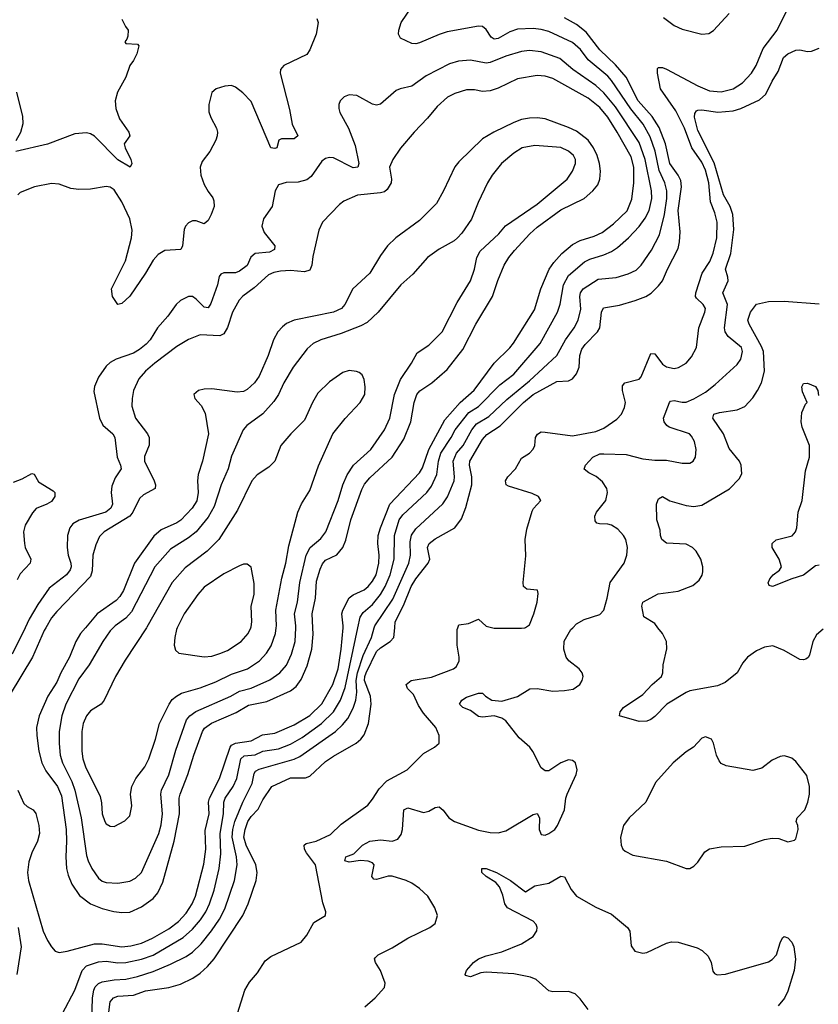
# Model space of a CAD drawing. Header units: inches. Extents: x 1649636 to 1815363, y 506543 to 641975.
# Tile 446 of 656: x 1733888 to 1737965, y 628077 to 633104. Entities that reach past the tile are written whole.
import ezdxf

# ---------------------------------------------------------------- set-up
doc = ezdxf.new("R2010")
doc.units = ezdxf.units.IN
doc.header["$MEASUREMENT"] = 0
doc.layers.add('B7632', color=7, linetype='Continuous')
doc.layers.add('B7633', color=7, linetype='Continuous')

msp = doc.modelspace()

# ---------------------------------------------------------------- linework, layer by layer
at = {"layer": 'B7632', "color": 5}
for points, elevation in [([(1734022, 630000), (1734014, 629986), (1733953.6, 629850), (1733839, 629661)], 780), ([(1733916.4, 630000), (1733850, 629863.9)], 760), ([(1733878.4, 629170), (1733910, 629103.2), (1733926.8, 629086.8), (1733957.8, 629070), (1733971.3, 629051.3), (1733985.4, 628990), (1733989.2, 628950), (1733979.9, 628910), (1733950.6, 628850), (1733935, 628805), (1733929, 628750), (1733933.5, 628710), (1734008, 628450), (1734030, 628402.6), (1734050, 628370.3), (1734070, 628348.4), (1734090, 628342.3), (1734130, 628349.4), (1734270, 628385.8), (1734310, 628385.9), (1734410, 628371.3), (1734456, 628376), (1734510, 628388.9), (1734565.8, 628414.2), (1734650, 628463.4), (1734699.3, 628500.7), (1734738.1, 628541.9), (1734768, 628590), (1734785.6, 628630), (1734827.8, 628792.2), (1734838.7, 628870), (1734835.9, 628964.1), (1734855.4, 629050), (1734852.5, 629110), (1734856.5, 629130), (1734908.6, 629230), (1734962.1, 629390), (1734970, 629400.1), (1734989.4, 629410.6), (1735070, 629421.9), (1735127.5, 629452.5), (1735190, 629461.2), (1735290, 629504), (1735370, 629552.4), (1735430, 629611.9), (1735486.6, 629710), (1735513.4, 629790), (1735529.6, 629890), (1735538.9, 630000)], 780), ([(1734224.1, 630000), (1734198.3, 629970), (1734175.3, 629930), (1734143.4, 629850), (1734098.9, 629770), (1734078.7, 629721.3), (1734031.2, 629650), (1733988.5, 629550), (1733974.8, 629490), (1733975.3, 629450), (1733986, 629370), (1734000.6, 629310), (1734022.1, 629270), (1734081.5, 629190), (1734101.4, 629141.4), (1734125.5, 628970), (1734128.1, 628910), (1734123.4, 628830), (1734127.2, 628770), (1734135.8, 628735.8), (1734154.8, 628690), (1734193.6, 628633.6), (1734250.3, 628590), (1734310, 628566.7), (1734369, 628551), (1734410, 628545.3), (1734450, 628547.2), (1734510, 628575.4), (1734570, 628617.6), (1734593.6, 628646.4), (1734618.6, 628701.4), (1734676.7, 628910), (1734703.4, 629050), (1734703.1, 629130), (1734707.2, 629150), (1734746.4, 629250), (1734777.4, 629350), (1734821.8, 629470), (1734832.2, 629487.8), (1734866.7, 629513.3), (1734993, 629567), (1735056.1, 629603.9), (1735150, 629622.7), (1735270, 629678.2), (1735300, 629700), (1735325.4, 629734.6), (1735355.4, 629804.6), (1735380.4, 629890), (1735386.3, 629966.3), (1735384.5, 630000)], 820), ([(1734366.2, 630000), (1734350, 629983.1), (1734313.4, 629930), (1734243.2, 629810), (1734190, 629738.8), (1734123.3, 629610), (1734103.4, 629550), (1734090.1, 629469.9), (1734089.1, 629409.1), (1734095.4, 629350), (1734107.6, 629310), (1734154.3, 629214.3), (1734170.1, 629170), (1734202.2, 629030), (1734230, 628837.3), (1734237.4, 628810), (1734256.3, 628770), (1734290, 628721.8), (1734310, 628705.6), (1734330, 628698.5), (1734390, 628696.6), (1734450, 628706.5), (1734479.1, 628720.9), (1734510, 628750.3), (1734597.9, 628950), (1734610, 628993), (1734617.5, 629050), (1734608.4, 629150), (1734611.5, 629170), (1734650, 629248.8), (1734685.9, 629374.1), (1734739.9, 629530), (1734756.2, 629550), (1734788.2, 629571.8), (1734966.4, 629650), (1735010, 629675.2), (1735070, 629691.6), (1735165.5, 629734.5), (1735217, 629770), (1735250.7, 629809.3), (1735276, 629864), (1735294.3, 629930), (1735297.6, 630000)], 840), ([(1734106.6, 628030), (1734170, 628150.3), (1734206.7, 628250), (1734230, 628273), (1734290, 628294.4), (1734330, 628297.2), (1734390, 628289.7), (1734430, 628290.9), (1734510, 628307.2), (1734570, 628328.8), (1734722.4, 628417.6), (1734770, 628460.7), (1734810.8, 628509.2), (1734837.8, 628550), (1734856.6, 628590), (1734880.4, 628659.7), (1734907.4, 628770), (1734914.8, 628845.2), (1734911, 628950), (1734929.2, 629050), (1734929.9, 629110), (1734936.6, 629130), (1734978.5, 629190), (1734997.3, 629230), (1735017.4, 629330), (1735034.6, 629345.4), (1735090, 629350.1), (1735130, 629370.1), (1735210, 629381.8), (1735270, 629405.7), (1735330, 629440.1), (1735429.5, 629510.5), (1735490, 629570.1), (1735525.9, 629630), (1735550, 629693.8), (1735615.3, 630000)], 760), ([(1734536.3, 630000), (1734426.2, 629833.8), (1734377.5, 629750), (1734320.3, 629630), (1734303.7, 629610), (1734250, 629575.1), (1734228.6, 629550), (1734211.7, 629510), (1734204.8, 629470), (1734206, 629370), (1734211, 629330), (1734225.1, 629290), (1734298.4, 629138.4), (1734305.9, 629105.9), (1734310.2, 629050), (1734322.2, 629010), (1734330, 628998), (1734350, 628986), (1734370, 628984.2), (1734425.9, 629014.1), (1734450, 629038.8), (1734460.3, 629090), (1734454.8, 629150), (1734460.3, 629190), (1734480.7, 629230), (1734526.5, 629290), (1734548.2, 629330), (1734582.2, 629430), (1734601.6, 629510), (1734650.9, 629609.1), (1734667.3, 629632.7), (1734688.9, 629651.1), (1734714.8, 629665.2), (1734810, 629692.1), (1734890, 629723.6), (1734970, 629762.9), (1735052, 629790), (1735112.4, 629830), (1735149, 629870), (1735172.8, 629907.2), (1735194.6, 629970), (1735198.1, 630000)], 860), ([(1734256.6, 627990), (1734260.3, 628110), (1734267.1, 628150), (1734274.2, 628165.8), (1734290, 628184.1), (1734310, 628192.9), (1734370, 628202.6), (1734430, 628206), (1734490, 628220.1), (1734570, 628244.9), (1734658.1, 628281.9), (1734737.9, 628322.1), (1734770, 628343.3), (1734814.1, 628385.9), (1734868.1, 628451.9), (1734908.7, 628511.3), (1734935.9, 628564.1), (1734985.4, 628710), (1734998.7, 628790), (1734995.1, 628830), (1734972.8, 628930), (1734975.8, 628970), (1734985.9, 629010), (1735028, 629110), (1735075.7, 629204.3), (1735084.9, 629255.1), (1735092.3, 629267.7), (1735110, 629277.5), (1735290, 629329.2), (1735318, 629342), (1735500.6, 629470), (1735536.7, 629503.3), (1735563.3, 629536.7), (1735590.8, 629589.2), (1735604.4, 629630), (1735608.7, 629670), (1735605.8, 629730), (1735613.1, 629770), (1735641.9, 629858.1), (1735684, 629950), (1735698.4, 630000)], 740), ([(1734329.6, 627930.4), (1734350.5, 628090), (1734367.3, 628110), (1734390, 628118.3), (1734470, 628123.4), (1734530, 628146.2), (1734650, 628163), (1734710, 628179.8), (1734772, 628210), (1734810, 628236.6), (1734846.8, 628270), (1734880.8, 628310), (1735028.1, 628530), (1735054.2, 628590), (1735094.7, 628710), (1735101.1, 628750), (1735094.3, 628790), (1735043.8, 628890), (1735032.6, 628930), (1735038.6, 628970), (1735052.7, 629010), (1735070, 629036.4), (1735106.5, 629073.5), (1735130, 629121.3), (1735175.6, 629190), (1735270, 629233.1), (1735347.3, 629232.7), (1735370, 629241.5), (1735450, 629316.8), (1735490, 629344.4), (1735606, 629410), (1735629.9, 629430.1), (1735647.2, 629452.8), (1735668.6, 629510), (1735682.1, 629610), (1735678.7, 629650), (1735648.6, 629730), (1735650, 629750), (1735657.5, 629770), (1735710, 629877.8), (1735730, 629897.9), (1735779.9, 629930), (1735798.3, 629950), (1735802.8, 630000)], 720), ([(1734693, 630000), (1734688.1, 629990), (1734679.6, 629950), (1734677.6, 629910), (1734684.4, 629884.4), (1734701, 629870), (1734830, 629851.3), (1734870, 629855.2), (1734910, 629868.4), (1734950, 629883.5), (1735019.7, 629930), (1735054.6, 629970), (1735067.8, 630000)], 880), ([(1735000.9, 628030), (1735038, 628150), (1735061.1, 628190), (1735101.6, 628238.4), (1735141.4, 628298.6), (1735170, 628320.8), (1735324.7, 628395.3), (1735354.7, 628430), (1735390, 628495.5), (1735449.3, 628530.7), (1735451.8, 628550), (1735435.3, 628595.3), (1735398.6, 628790), (1735353, 628850), (1735342.1, 628870), (1735340.3, 628890), (1735350, 628897.7), (1735402, 628910), (1735475.3, 628944.7), (1735530, 628996.9), (1735665.5, 629094.5), (1735690, 629124.2), (1735723.3, 629176.7), (1735761.9, 629218.1), (1735866.2, 629273.8), (1735950, 629357.4), (1736006.6, 629390), (1736029.5, 629410), (1736029.7, 629450), (1736013.1, 629490), (1735950, 629563.1), (1735923.4, 629603.4), (1735898.1, 629658.1), (1735868.5, 629690), (1735861.1, 629710), (1735887.3, 629730), (1735990, 629747.5), (1736102.9, 629790), (1736118.5, 629801.5), (1736132, 629830), (1736132.4, 629850), (1736120.9, 629910), (1736121.1, 629990), (1736124.9, 630000)], 680), ([(1735650, 628064), (1735703.6, 628110), (1735750, 628164), (1735754.7, 628185.3), (1735729.7, 628250), (1735705.1, 628290), (1735699.5, 628310), (1735704, 628316), (1735718, 628330), (1735790, 628365.8), (1735870, 628415.4), (1735982.7, 628470), (1736009.6, 628490.4), (1736020.7, 628530), (1736007.6, 628570), (1735971.2, 628630), (1735930, 628668.4), (1735890, 628695.5), (1735860.7, 628710), (1735790, 628731.9), (1735768.7, 628731.3), (1735710, 628714), (1735695.6, 628715.6), (1735685.1, 628730), (1735698.3, 628790), (1735690, 628799.7), (1735667.3, 628807.3), (1735628.2, 628811.8), (1735570, 628802.5), (1735547.7, 628810), (1735552.7, 628830), (1735594.5, 628845.5), (1735638, 628890), (1735675.1, 628910), (1735730, 628917.5), (1735790, 628910.9), (1735819.3, 628920.7), (1735836.3, 628943.7), (1735843.2, 628970), (1735849.8, 629070.2), (1735870, 629079.6), (1735950, 629056.9), (1735976.5, 629063.5), (1736010, 629082.6), (1736030, 629084.9), (1736050, 629068.5), (1736079.5, 629030), (1736108.2, 629010), (1736230, 628967.1), (1736290, 628954.4), (1736330, 628952.4), (1736370, 628962.3), (1736510, 629046.8), (1736530, 629051.3), (1736541, 629030), (1736540.5, 628970), (1736550, 628944), (1736570, 628941.6), (1736590, 628948.7), (1736619.6, 628970), (1736634.3, 628990), (1736669.6, 629070), (1736676.9, 629130), (1736683.6, 629150), (1736729.7, 629250), (1736734.3, 629274.3), (1736726, 629310), (1736710, 629322), (1736690, 629325.6), (1736650, 629309.6), (1736590, 629269.5), (1736570, 629269.3), (1736550, 629283.7), (1736508.1, 629368.1), (1736492.6, 629390), (1736438.2, 629438.2), (1736370, 629524.1), (1736350, 629538), (1736310, 629549.3), (1736250, 629543.7), (1736230, 629547.4), (1736190, 629577.2), (1736150, 629593.3), (1736133.3, 629610), (1736145.4, 629630), (1736170, 629645.8), (1736230, 629664.9), (1736250, 629666.4), (1736266.4, 629650), (1736299.1, 629630), (1736350, 629624.5), (1736430, 629648), (1736492.7, 629687.3), (1736530, 629690.2), (1736610, 629676.1), (1736670, 629678.5), (1736713.5, 629686.5), (1736747.6, 629710), (1736759.7, 629730), (1736764.7, 629750), (1736759.7, 629770), (1736744.5, 629790), (1736691.6, 629830), (1736677.7, 629850), (1736666, 629890), (1736668.2, 629931.8), (1736702.2, 629990), (1736711.4, 630000)], 660), ([(1736302.8, 630000), (1736310, 629998.3), (1736450, 629997.1), (1736467, 630000)], 680), ([(1737990, 629991.8), (1737956, 629964), (1737937, 629930), (1737919.9, 629860.1), (1737912.7, 629847.3), (1737900.7, 629839.3), (1737890, 629835.1), (1737870, 629838), (1737790, 629883.1), (1737732.8, 629907.2), (1737690, 629901), (1737650, 629881.8), (1737604.4, 629850), (1737579.4, 629820.6), (1737550, 629769.7), (1737490, 629719.7), (1737450, 629702.5), (1737310, 629677.1), (1737290, 629669), (1737192.2, 629610), (1737130, 629546), (1737110, 629531.6), (1737090, 629522.9), (1737050, 629520.7), (1736949.4, 629550), (1736953.6, 629570), (1736970, 629592), (1737070, 629658.5), (1737116.8, 629710), (1737164.7, 629750), (1737171.8, 629770), (1737172.4, 629810), (1737192.3, 629892.3), (1737189.7, 629930), (1737169.6, 629970), (1737146.6, 630000)], 640), ([(1736790.8, 628050.8), (1736750, 628105.1), (1736723.7, 628130), (1736690, 628143), (1736610, 628140.5), (1736590, 628146.3), (1736524.7, 628204.7), (1736495.1, 628215.1), (1736410, 628232.1), (1736270, 628242.2), (1736242.6, 628237.4), (1736190, 628218.4), (1736164.8, 628224.8), (1736162.7, 628230), (1736169.6, 628250), (1736204.2, 628290), (1736229.6, 628310), (1736270, 628325.5), (1736350, 628345.8), (1736450, 628385.7), (1736510, 628423.6), (1736528, 628452), (1736529.8, 628470), (1736525.2, 628485.2), (1736510, 628502.2), (1736378, 628570), (1736365.7, 628590), (1736354.9, 628634.9), (1736337.8, 628677.8), (1736319.2, 628699.2), (1736269, 628729), (1736246.6, 628750), (1736248, 628770), (1736270, 628771.4), (1736322, 628750), (1736393.1, 628710), (1736470, 628650.7), (1736518.3, 628681.7), (1736590, 628695.3), (1736650, 628732), (1736670, 628728.2), (1736703, 628663), (1736730.1, 628630.1), (1736830, 628572.8), (1736910, 628537.6), (1736990.6, 628470), (1737003.1, 628450), (1737010, 628376), (1737029.1, 628349.1), (1737070, 628338.9), (1737090, 628342.3), (1737190, 628389.1), (1737215.8, 628395.8), (1737250, 628394.3), (1737346, 628366), (1737372.3, 628352.3), (1737402.8, 628322.8), (1737418.7, 628290), (1737427, 628247), (1737435.2, 628235.2), (1737448.3, 628228.3), (1737490.5, 628230.5), (1737710, 628294.9), (1737730, 628306), (1737751.6, 628330), (1737770, 628392), (1737782.5, 628417.5), (1737790, 628422.8), (1737810, 628417.3), (1737830, 628394), (1737840.4, 628370), (1737847.8, 628307.8), (1737842.2, 628250), (1737810, 628144.5), (1737791.6, 628108.4), (1737760.3, 628070)], 640), ([(1733881.2, 628470), (1733896.6, 628370), (1733873.4, 628230)], 760)]:
    msp.add_lwpolyline(points, dxfattribs=dict(at, elevation=elevation))
at = {"layer": 'B7632', "color": 5, "elevation": 660}
msp.add_lwpolyline([(1737390, 629442.7), (1737370, 629435.1), (1737327.7, 629390), (1737290, 629365.6), (1737224.9, 629310), (1737133.7, 629210), (1737084.4, 629110), (1736999.3, 629030), (1736970.5, 628990), (1736954.9, 628930), (1736958, 628890), (1736967.7, 628870), (1736979, 628859), (1737018, 628838), (1737190, 628808.2), (1737290, 628770.5), (1737310, 628770.6), (1737330, 628782), (1737350, 628802.8), (1737385.1, 628854.9), (1737410, 628870.4), (1737470, 628880.4), (1737590, 628884.4), (1737690, 628918), (1737730, 628925.5), (1737763, 628923), (1737810, 628906.8), (1737844, 628916), (1737850, 628922), (1737862.7, 628970), (1737860.9, 628990), (1737852.7, 629010), (1737857.2, 629030), (1737895.6, 629070), (1737911.5, 629110), (1737919.5, 629150), (1737919.5, 629190), (1737905.8, 629245.8), (1737850, 629317.2), (1737830, 629333.2), (1737810, 629341.2), (1737790, 629345.2), (1737770, 629342.7), (1737730, 629323.7), (1737676.9, 629283.1), (1737630, 629271.3), (1737494.9, 629294.9), (1737470, 629306.6), (1737459.7, 629319.7), (1737445.1, 629350), (1737429.2, 629410), (1737419, 629430)], close=True, dxfattribs=at)
at = {"layer": 'B7633', "color": 5}
for points, elevation in [([(1735698.4, 630000), (1735701.3, 630010), (1735793.7, 630146.3), (1735874.7, 630330), (1735883.5, 630370), (1735882.2, 630437.8), (1735887.9, 630472.1), (1735910, 630504.4), (1736048.2, 630631.8), (1736071.8, 630668.2), (1736106.4, 630750), (1736108.5, 630770), (1736101.8, 630850), (1736118.4, 630890), (1736152.6, 630930), (1736197, 631010), (1736219.8, 631040.2), (1736282.4, 631077.6), (1736374.9, 631165.1), (1736490, 631259.4), (1736629.9, 631390.1), (1736674.3, 631470), (1736718, 631530), (1736739.6, 631570), (1736753.3, 631626.7), (1736748, 631690), (1736750.4, 631709.6), (1736763.9, 631730), (1736841.6, 631778.4), (1736932.9, 631787.1), (1736993.7, 631806.3), (1737034.7, 631825.3), (1737060.9, 631850), (1737113.4, 631926.6), (1737154.4, 632005.6), (1737180.7, 632110), (1737191.3, 632190), (1737191.9, 632230), (1737181.8, 632270), (1737153, 632333), (1737132.4, 632432.4), (1737106.3, 632506.3), (1737070.3, 632570), (1737007.9, 632647.9), (1736910, 632793.7), (1736890, 632815.4), (1736790, 632899.3), (1736751.8, 632951.8), (1736710, 632986.6), (1736590, 633042.7), (1736550, 633054.3), (1736510, 633058.8), (1736430, 633054.9), (1736390, 633040.9), (1736330, 633006.8), (1736310, 633004.7), (1736294.7, 633014.7), (1736270, 633054), (1736250, 633068.5), (1736230, 633070.8), (1736070, 633041.1), (1736030, 633028.6), (1735930, 632985), (1735910, 632980.3), (1735890, 632982.4), (1735831.8, 633010), (1735822, 633030), (1735823.5, 633050), (1735835.8, 633090), (1735889.7, 633170)], 740), ([(1736467, 630000), (1736470, 630000.5), (1736490, 630014.8), (1736513.7, 630070), (1736529.6, 630130), (1736535.1, 630175.1), (1736531.9, 630191.9), (1736477, 630197), (1736460.9, 630210), (1736457.6, 630230), (1736472.7, 630367.3), (1736468.8, 630450), (1736477.4, 630502.6), (1736504.7, 630595.3), (1736511.1, 630608.9), (1736549, 630650), (1736537.2, 630670), (1736504.9, 630684.9), (1736383.1, 630723.1), (1736371.1, 630730), (1736367.9, 630750), (1736380.4, 630770), (1736419.7, 630810), (1736450, 630865.3), (1736490, 630891.3), (1736509.2, 630910.8), (1736517.3, 630930), (1736522, 630970), (1736531.4, 630988.6), (1736550, 630998.9), (1736570, 630998.5), (1736710, 630978.8), (1736830, 631000.9), (1736870, 631018), (1736936.3, 631063.7), (1736960.8, 631090), (1736976.3, 631123.7), (1736980.3, 631150), (1736965.8, 631210), (1736965.8, 631234.2), (1736978, 631250), (1737050, 631269.1), (1737060.3, 631279.7), (1737110, 631400.4), (1737130, 631397.8), (1737170, 631345.8), (1737190, 631331.3), (1737230, 631323.6), (1737252.2, 631327.8), (1737290, 631350.3), (1737318.2, 631381.8), (1737342.4, 631430), (1737355.8, 631530), (1737386, 631610), (1737389.1, 631630), (1737377, 631650), (1737342.4, 631682.4), (1737337.9, 631690), (1737339.4, 631710), (1737372.2, 631810), (1737410.8, 631870), (1737428.5, 631911.5), (1737446.4, 631990), (1737448.4, 632070), (1737437.3, 632117.3), (1737414.1, 632174.1), (1737406.2, 632270), (1737390, 632334.8), (1737370, 632376.7), (1737319.5, 632450), (1737282.1, 632550), (1737238.2, 632638.2), (1737159.7, 632750), (1737143.6, 632830), (1737144.8, 632855.2), (1737150, 632860.3), (1737170, 632859), (1737190, 632850.8), (1737350, 632766.4), (1737410, 632740.1), (1737470, 632734.5), (1737529.9, 632750.1), (1737578.8, 632781.2), (1737624.5, 632830), (1737647.8, 632870), (1737683.7, 632956.3), (1737755.4, 633050), (1737819.4, 633180.6)], 680), ([(1734410, 633106), (1734428.4, 633068.4), (1734442.8, 633050), (1734441, 633019), (1734436, 633004), (1734424.7, 632990), (1734430, 632982), (1734490, 632978), (1734496, 632970), (1734486.8, 632930), (1734470, 632895.3), (1734450, 632869), (1734430.3, 632810), (1734387.1, 632732.9), (1734375, 632690), (1734379.8, 632650), (1734397.7, 632597.7), (1734446, 632530), (1734450.6, 632510), (1734422, 632470), (1734426, 632450), (1734456.4, 632390), (1734460.5, 632370), (1734452, 632350), (1734390, 632387.5), (1734269.8, 632509.8), (1734250, 632521.7), (1734230, 632526.4), (1734170, 632521), (1734030, 632467.5), (1733868.7, 632430)], 720), ([(1735406, 633110), (1735411.8, 633090), (1735402, 633030), (1735370, 632949.3), (1735353.4, 632926.6), (1735236.4, 632870), (1735220.3, 632850), (1735218.5, 632830), (1735265.1, 632645.1), (1735279.2, 632570), (1735307.7, 632510), (1735290, 632496.2), (1735224.1, 632495.9), (1735210.7, 632489.3), (1735201, 632450), (1735190, 632446.3), (1735170, 632449.7), (1735070, 632685.6), (1735027.1, 632730), (1734990, 632759.2), (1734970, 632767.2), (1734935.6, 632764.4), (1734890.8, 632750), (1734870, 632731.5), (1734854.3, 632670), (1734853.8, 632633.8), (1734863.9, 632603.9), (1734892.7, 632550), (1734898, 632530), (1734896.4, 632510), (1734890, 632489.2), (1734858.7, 632430), (1734819.5, 632380.5), (1734810.4, 632350), (1734813.4, 632310), (1734830, 632263), (1734850, 632226), (1734874.8, 632194.8), (1734879.6, 632179.6), (1734881.5, 632150), (1734866.5, 632110), (1734850, 632078), (1734830, 632060.7), (1734790, 632077.4), (1734770, 632077.4), (1734750, 632067.3), (1734734.4, 632050), (1734727.9, 632032.1), (1734719.5, 631950), (1734710.5, 631930), (1734630, 631925.3), (1734594.7, 631905.3), (1734570, 631876.3), (1734530.2, 631810), (1734450, 631693), (1734410, 631654), (1734390, 631649.2), (1734362.7, 631690), (1734357, 631730), (1734428.2, 631871.8), (1734458.8, 631990), (1734463.2, 632030), (1734450, 632087.3), (1734410, 632173), (1734370, 632234.3), (1734350, 632248.2), (1734330, 632252.6), (1734250, 632238.3), (1734190, 632236.9), (1734150, 632241.1), (1734090, 632264.7), (1734050, 632268), (1733964.7, 632250), (1733890, 632221.2), (1733878.8, 632210)], 740), ([(1735802.8, 630000), (1735805.5, 630030), (1735847.1, 630112.9), (1735887, 630210), (1735910.6, 630249.4), (1735973.3, 630330), (1735981.7, 630350), (1735970.5, 630410), (1735978.2, 630430), (1736010, 630453.4), (1736109.8, 630510), (1736143.9, 630556.1), (1736165.7, 630614.3), (1736195.8, 630730), (1736196.9, 630770), (1736184.6, 630830), (1736185.8, 630850), (1736250, 630961.4), (1736273.3, 630986.7), (1736340.2, 631030), (1736459.7, 631150), (1736510, 631189.7), (1736630, 631256.8), (1736690, 631259.3), (1736710, 631271.1), (1736730, 631296.1), (1736743.8, 631330), (1736748, 631390), (1736757.5, 631422.5), (1736774.2, 631445.8), (1736838.7, 631510), (1736849.9, 631530), (1736857.5, 631610), (1736868.1, 631631.9), (1736950, 631647), (1737030, 631670.1), (1737084, 631690), (1737112.1, 631707.9), (1737150, 631744.3), (1737169.2, 631770.8), (1737194.7, 631830), (1737250, 631935.8), (1737257.1, 631970), (1737259.5, 632020.5), (1737250.3, 632130), (1737267.4, 632250), (1737262.8, 632282.8), (1737249.4, 632309.4), (1737206.3, 632370), (1737184.7, 632470), (1737153.1, 632553.1), (1737117.6, 632610), (1737045.1, 632690), (1736983.4, 632810), (1736930, 632873.4), (1736849.7, 632949.7), (1736779.7, 633039.7), (1736730, 633079.5), (1736670, 633113.5)], 720), ([(1737174.2, 633114.2), (1737230, 633074.4), (1737270, 633055.3), (1737370.8, 633029.2), (1737406.3, 633033.7), (1737430, 633049), (1737510, 633134.7)], 720), ([(1736711.4, 630000), (1736730, 630020.3), (1736770, 630042.4), (1736850, 630067.4), (1736870.8, 630089.2), (1736887.8, 630150), (1736902, 630230), (1736973.3, 630330), (1736987.6, 630370), (1736990.8, 630409.2), (1736981.8, 630450), (1736970, 630471.2), (1736942.4, 630502.4), (1736910, 630523.1), (1736890, 630528.7), (1736848.7, 630530), (1736834.3, 630534.3), (1736825.8, 630545.8), (1736824.5, 630570), (1736832.1, 630590), (1736880.3, 630650), (1736889, 630690), (1736885, 630710), (1736864.2, 630744.2), (1736831.2, 630771.2), (1736794, 630790), (1736770, 630809.6), (1736776.8, 630830), (1736813.5, 630870), (1736850, 630886.7), (1736870, 630888.2), (1736984.3, 630884.3), (1737070, 630861.5), (1737130, 630854.9), (1737190, 630854.9), (1737270, 630839.5), (1737310, 630840.4), (1737326, 630850), (1737338, 630870), (1737341, 630910), (1737332.9, 630950), (1737318.3, 630978.3), (1737307, 630990), (1737204, 631024), (1737191.7, 631031.7), (1737177.4, 631050), (1737174, 631070), (1737206, 631150), (1737210, 631155.8), (1737230, 631159.3), (1737270, 631151.3), (1737290, 631152), (1737330, 631168.3), (1737390, 631202.2), (1737439, 631241), (1737550, 631343.1), (1737570, 631370.5), (1737578.5, 631410), (1737572.7, 631430), (1737505.6, 631485.6), (1737489.9, 631509.9), (1737486.5, 631530), (1737502.2, 631650), (1737477.3, 631710), (1737504.5, 631770), (1737503.6, 631790), (1737491.3, 631830), (1737519.3, 631910), (1737533.1, 632033.1), (1737529, 632110), (1737515.4, 632150), (1737481.5, 632210), (1737433.2, 632373.2), (1737350, 632538.2), (1737333.5, 632606.5), (1737334.9, 632625.1), (1737342.5, 632637.5), (1737350, 632642.3), (1737370, 632643.2), (1737451.4, 632631.4), (1737530, 632637.8), (1737570, 632649.6), (1737665.3, 632694.7), (1737696.8, 632723.2), (1737729.9, 632790.1), (1737760.9, 632839.1), (1737788, 632910), (1737808.8, 632930), (1737850, 632947.8), (1737870, 632950.4), (1737910, 632941.6), (1737930, 632942.7), (1737970, 632957.5)], 660), ([(1735615.3, 630000), (1735626.7, 630053.3), (1735642.3, 630077.7), (1735690, 630118.4), (1735730, 630170.1), (1735754.1, 630210), (1735778.9, 630270), (1735799.2, 630350), (1735800.8, 630470), (1735825.4, 630550), (1735843.5, 630576.5), (1735966.7, 630690), (1735990, 630723.2), (1736017.7, 630782.3), (1736026, 630850), (1736038.4, 630890), (1736091.6, 630970), (1736111.7, 631010), (1736181.3, 631098.7), (1736230.2, 631129.8), (1736339.8, 631240.2), (1736410, 631293.6), (1736544.9, 631450), (1736634, 631610), (1736648, 631652), (1736665.1, 631750), (1736690, 631797.3), (1736772.2, 631867.8), (1736799.2, 631880.8), (1736870, 631903.1), (1736910, 631920.8), (1736939.8, 631940.2), (1736995.4, 631990), (1737050, 632047.2), (1737080.9, 632090), (1737100.9, 632130), (1737116, 632190), (1737113.8, 632230), (1737081.4, 632390), (1737050, 632477), (1736930, 632658.3), (1736870.9, 632730.9), (1736830, 632767), (1736711.4, 632850), (1736644.8, 632904.8), (1736550, 632939.3), (1736490, 632946.4), (1736450, 632941.5), (1736370, 632917.9), (1736290, 632884.5), (1736270, 632882.1), (1736190, 632896.5), (1736128.8, 632891.2), (1736082.4, 632877.6), (1735963, 632817), (1735890, 632763.8), (1735830, 632751), (1735810, 632742), (1735730, 632671.8), (1735710, 632667), (1735690, 632671.6), (1735610, 632717.4), (1735570, 632719.7), (1735544, 632710), (1735524.4, 632690), (1735517.6, 632670), (1735517.6, 632650), (1735522.6, 632630), (1735566.7, 632550), (1735601.2, 632461.2), (1735619.4, 632370), (1735614.6, 632350), (1735590, 632347.6), (1735490, 632398.2), (1735470, 632400.7), (1735450, 632395.8), (1735430, 632381.1), (1735376.3, 632303.7), (1735354.3, 632285.7), (1735310, 632274.7), (1735248, 632272), (1735210, 632260.5), (1735192.9, 632230), (1735177.6, 632150), (1735133.5, 632086.5), (1735124, 632050), (1735137, 632017), (1735190.2, 631950), (1735189, 631930), (1735163.2, 631916.8), (1735090, 631909.9), (1735068.7, 631891.3), (1735050, 631849.2), (1735010, 631819.1), (1734990, 631810.9), (1734930, 631811.2), (1734915, 631804.9), (1734907.3, 631792.7), (1734898.8, 631750), (1734864.6, 631655.4), (1734850, 631633.3), (1734830, 631635.5), (1734790, 631676.8), (1734770, 631689.8), (1734750, 631689.8), (1734710, 631669.7), (1734687.4, 631650), (1734644.9, 631590), (1734592.4, 631530), (1734554.2, 631470), (1734533.5, 631446.5), (1734500.5, 631419.5), (1734470, 631401.8), (1734381.3, 631370), (1734350, 631352.8), (1734330, 631335.3), (1734290, 631278.8), (1734270, 631231.5), (1734266.4, 631206.4), (1734296.3, 631070), (1734313.4, 631033.4), (1734363.9, 630990), (1734374.7, 630970), (1734385.4, 630870), (1734403.5, 630830), (1734406.7, 630810), (1734375.1, 630764.9), (1734358.2, 630721.8), (1734355.8, 630690), (1734362, 630630), (1734353.4, 630610), (1734328.9, 630590), (1734191.5, 630548.5), (1734160.3, 630530), (1734144.7, 630510), (1734132.2, 630470), (1734130.2, 630410), (1734136.1, 630370), (1734149.5, 630330), (1734150.8, 630310), (1734145.2, 630294.8), (1734127.3, 630270), (1734038.1, 630201.9), (1733981.1, 630118.9), (1733937.2, 630042.8), (1733916.4, 630000)], 760), ([(1735538.9, 630000), (1735539.7, 630010), (1735533.3, 630070), (1735537.7, 630090), (1735570, 630153), (1735590, 630167.9), (1735646.1, 630193.9), (1735666.7, 630210), (1735690, 630236.6), (1735708.3, 630270), (1735722.3, 630330), (1735723, 630370), (1735715.9, 630430), (1735718.3, 630470), (1735729.9, 630510.1), (1735778.2, 630630), (1735929.7, 630790.3), (1735943.8, 630816.2), (1735977.5, 630910), (1736059.4, 631060.6), (1736136.6, 631150), (1736207.7, 631212.3), (1736310, 631350.8), (1736390.7, 631429.3), (1736408.3, 631451.6), (1736517.1, 631623), (1736549.2, 631730), (1736590.8, 631829.3), (1736615.3, 631864.7), (1736655.2, 631910), (1736710, 631955.7), (1736750, 631976.2), (1736821.6, 631998.4), (1736862.1, 632017.9), (1736919.3, 632060.7), (1736990, 632128), (1737013, 632187), (1737023.7, 632270), (1737022.8, 632350), (1737010, 632403.5), (1736939.1, 632530), (1736890, 632605.8), (1736850, 632654.9), (1736790, 632702.8), (1736610, 632803.2), (1736570, 632815.8), (1736530, 632818), (1736430, 632802.5), (1736330, 632753.9), (1736290, 632740.5), (1736250, 632737), (1736210, 632745.7), (1736170, 632746), (1736110, 632727.5), (1736072.1, 632707.9), (1736018.8, 632661.2), (1735970, 632600.9), (1735902.8, 632530), (1735832.1, 632447.9), (1735792.6, 632390), (1735776.9, 632350), (1735786.9, 632290), (1735783.9, 632270), (1735763.8, 632236.2), (1735750, 632225), (1735730, 632219), (1735612.4, 632207.6), (1735543.5, 632176.5), (1735520.4, 632159.5), (1735433.8, 632070), (1735415.6, 632030), (1735385.3, 631894.7), (1735379.5, 631850), (1735370, 631825.3), (1735343, 631817), (1735270, 631822.6), (1735219.4, 631820.6), (1735186.1, 631813.9), (1735158.4, 631801.6), (1735085.4, 631734.6), (1735027.2, 631692.8), (1735008.1, 631671.9), (1734974, 631610), (1734950, 631532.2), (1734930, 631500.3), (1734910, 631490.6), (1734810, 631495.4), (1734750, 631471.5), (1734690, 631435), (1734578.2, 631350), (1734530.2, 631310), (1734496.1, 631270), (1734470.1, 631210), (1734461.8, 631170), (1734460.6, 631130), (1734480.2, 631070), (1734541.6, 630990), (1734550.1, 630970), (1734548.5, 630931.5), (1734525.6, 630874.4), (1734525.9, 630850), (1734575.3, 630750), (1734581.6, 630730), (1734579.1, 630710), (1734521.2, 630678.8), (1734500.4, 630659.6), (1734466.7, 630590), (1734450, 630569.5), (1734319.2, 630490), (1734295.4, 630464.6), (1734277.5, 630422.5), (1734262.5, 630370), (1734258.1, 630290), (1734250, 630261.4), (1734077.2, 630082.8), (1734050.4, 630049.6), (1734022, 630000)], 780), ([(1733870, 632486.4), (1733894.9, 632530), (1733906.4, 632573.6), (1733903.7, 632610), (1733873.1, 632733.1)], 720), ([(1735384.5, 630000), (1735380.8, 630070), (1735398.7, 630150), (1735403.4, 630236.6), (1735421.5, 630298.5), (1735434.5, 630325.5), (1735450, 630343.8), (1735507.7, 630372.3), (1735537.8, 630410), (1735553, 630447), (1735578.8, 630550), (1735634.6, 630705.4), (1735647.9, 630732.1), (1735675.8, 630764.2), (1735789.9, 630870), (1735850, 630962.9), (1735884.8, 631050), (1735901.5, 631150), (1735915.3, 631190), (1735931, 631209), (1735991.4, 631250), (1736070, 631317.1), (1736150, 631419.7), (1736217, 631550), (1736302.5, 631690), (1736328.5, 631771.5), (1736361.4, 631850), (1736384.9, 631890), (1736413.8, 631926.2), (1736491.8, 632010), (1736530, 632044.4), (1736650, 632133.5), (1736770, 632190.9), (1736814.8, 632230), (1736839.2, 632260.8), (1736849.9, 632290), (1736853.1, 632330), (1736848.3, 632370), (1736835.8, 632410), (1736816.7, 632450), (1736790, 632487.8), (1736730, 632535.2), (1736690, 632554.1), (1736570, 632597.6), (1736530, 632602.2), (1736490, 632600.8), (1736450, 632594.1), (1736410, 632578.7), (1736309.1, 632530), (1736250, 632494.7), (1736130, 632377.2), (1736110, 632352.2), (1736052.1, 632230), (1736015.4, 632164.6), (1735930, 632078.8), (1735809, 631990), (1735766, 631950), (1735730, 631900.4), (1735675.2, 631810), (1735588.4, 631730), (1735547.9, 631650), (1735531.2, 631628.8), (1735490, 631609.9), (1735290, 631569.9), (1735250, 631552.2), (1735230, 631536.2), (1735206.3, 631510), (1735183.2, 631470), (1735156.3, 631390), (1735110, 631284.4), (1735086.4, 631250), (1735050, 631215.3), (1735030, 631205.7), (1734997.7, 631202.3), (1734870, 631219.3), (1734830, 631218.2), (1734800.7, 631210), (1734778, 631190), (1734781.6, 631170), (1734814.8, 631134.8), (1734835.2, 631095.2), (1734851.7, 630990), (1734822.3, 630850), (1734798.7, 630781.3), (1734796.2, 630750), (1734800.1, 630690), (1734792.4, 630647.6), (1734769, 630610), (1734711.3, 630548.7), (1734690, 630534.5), (1734610, 630499.2), (1734572.3, 630467.7), (1734474, 630330), (1734418.3, 630190), (1734400.3, 630159.7), (1734380.7, 630139.3), (1734284.4, 630070), (1734224.1, 630000)], 820), ([(1735297.6, 630000), (1735298.1, 630010), (1735290.8, 630070), (1735306.7, 630130), (1735317.7, 630230), (1735351.3, 630370), (1735371, 630409), (1735425.4, 630454.6), (1735450.6, 630490), (1735513.4, 630650), (1735537.3, 630730), (1735560.6, 630779.4), (1735593, 630830), (1735681.1, 630910), (1735750.6, 631010), (1735777.5, 631070), (1735802.4, 631190), (1735832.9, 631267.1), (1735888.7, 631350), (1735917.7, 631402.3), (1735977.3, 631442.7), (1736044.2, 631510), (1736120.9, 631659.1), (1736189.1, 631770.9), (1736209.8, 631830), (1736221.1, 631890), (1736238.6, 631921.4), (1736334.7, 632010), (1736368.4, 632051.6), (1736530, 632162.4), (1736682.8, 632290), (1736709.8, 632330), (1736726.2, 632370), (1736725.8, 632390), (1736715.8, 632410), (1736690, 632432.2), (1736650, 632450.5), (1736518, 632462), (1736453.4, 632450), (1736410, 632422.2), (1736347.4, 632370), (1736299.6, 632310), (1736276.1, 632270), (1736229.1, 632170), (1736194.4, 632085.6), (1736145.7, 632014.3), (1736123.8, 631990), (1736105.8, 631974.2), (1736030, 631932.4), (1735970.3, 631890), (1735895, 631805), (1735834, 631750), (1735718.3, 631610), (1735661.7, 631558.3), (1735630, 631540.2), (1735530, 631501.3), (1735424.9, 631470), (1735386, 631450), (1735355.8, 631424.2), (1735285, 631330), (1735235.9, 631250), (1735210.2, 631190), (1735186.1, 631153.9), (1735129, 631091), (1735048.2, 631031.8), (1735029, 631010), (1734970, 630876.2), (1734952.7, 630810), (1734916.8, 630730), (1734880.8, 630619.2), (1734850, 630564.8), (1734789.4, 630490), (1734750, 630458.6), (1734658.8, 630401.2), (1734577.5, 630310), (1734459.2, 630080.8), (1734430.9, 630049.1), (1734375.8, 630010), (1734366.2, 630000)], 840), ([(1737146.6, 630000), (1737130, 630021.6), (1737075.1, 630055.1), (1737063.6, 630110), (1737069.4, 630130), (1737147.2, 630172.8), (1737250, 630187.2), (1737324, 630216), (1737356.8, 630243.2), (1737371.4, 630268.6), (1737375, 630285), (1737375.3, 630310), (1737364.6, 630350), (1737341.1, 630390), (1737322.7, 630410), (1737290, 630426.6), (1737190.7, 630430.7), (1737166.6, 630450), (1737159.7, 630470), (1737158, 630498), (1737140.9, 630550), (1737138.3, 630630), (1737145.1, 630650), (1737150, 630658), (1737170, 630670.4), (1737206.9, 630646.9), (1737290, 630623.6), (1737330, 630618.7), (1737370, 630625.7), (1737511.8, 630708.2), (1737560.3, 630759.7), (1737574.1, 630785.9), (1737571.7, 630830), (1737562.4, 630850), (1737510, 630914), (1737480.9, 630990), (1737426, 631070), (1737432.3, 631090), (1737461.4, 631098.6), (1737550, 631112.1), (1737590.3, 631129.7), (1737630, 631173.4), (1737655, 631210), (1737675, 631250), (1737689.9, 631310.1), (1737684.4, 631410), (1737674.9, 631434.9), (1737611.9, 631550), (1737605.6, 631570), (1737618.4, 631610), (1737650, 631652.2), (1737710, 631664.5), (1737790, 631666), (1737970, 631652.7)], 640), ([(1735198.1, 630000), (1735199.3, 630010), (1735195.4, 630090), (1735226.8, 630253.2), (1735246.8, 630330), (1735262.5, 630417.5), (1735307.7, 630590), (1735327.5, 630632.5), (1735370, 630700.5), (1735414, 630826), (1735486.9, 630990), (1735550, 631067.2), (1735626.6, 631150), (1735649.7, 631190), (1735652.4, 631230), (1735646.5, 631266.5), (1735637, 631290), (1735622, 631302), (1735608.1, 631308.1), (1735570, 631312.8), (1735537.5, 631302.5), (1735470, 631255.1), (1735410, 631197.6), (1735382.8, 631150), (1735341.5, 631058.5), (1735272, 630990), (1735221.6, 630930), (1735190, 630849.5), (1735160.4, 630819.6), (1735099.8, 630780.2), (1735074.2, 630750), (1735000.1, 630599.9), (1734904.6, 630450), (1734845.2, 630390), (1734733.8, 630306.2), (1734667, 630230), (1734537.8, 630002.2), (1734536.3, 630000)], 860), ([(1737970, 630319.4), (1737950, 630315.8), (1737890, 630267.6), (1737830.3, 630249.7), (1737732, 630210), (1737714.6, 630214.6), (1737709.4, 630229.4), (1737718.4, 630250), (1737735.1, 630270), (1737766.3, 630293.7), (1737776.9, 630310), (1737765.4, 630350), (1737728.8, 630408.8), (1737729.7, 630430), (1737750, 630448), (1737831.2, 630468.8), (1737849.3, 630490), (1737856, 630510), (1737861.6, 630590), (1737882.7, 630650), (1737898.8, 630801.2), (1737919.7, 630870), (1737920.5, 630930), (1737882.8, 631022.8), (1737878, 631050), (1737881.2, 631098.8), (1737899, 631141), (1737908, 631150), (1737883.6, 631203.6), (1737880.9, 631230), (1737890, 631246), (1737910, 631247.3), (1737950, 631230.7), (1737962.4, 631210), (1737965.3, 631185.3)], 620), ([(1733857, 630743), (1733900.3, 630759.7), (1733950, 630787.3), (1733962.8, 630782.8), (1733984.9, 630744.9), (1734059.2, 630699.2), (1734067.7, 630690), (1734068.4, 630670), (1734050, 630644), (1734027.7, 630630), (1733972.3, 630607.7), (1733953.7, 630586.3), (1733916.2, 630523.8), (1733908.4, 630490), (1733912.9, 630430), (1733916.9, 630410), (1733945.7, 630350), (1733941.7, 630330), (1733890, 630275.1), (1733876, 630244)], 740), ([(1735067.8, 630000), (1735070, 630004.9), (1735074, 630030), (1735070.7, 630110), (1735085.7, 630170), (1735086, 630226), (1735070, 630309), (1735050, 630324.5), (1735030, 630323.6), (1735010, 630315.8), (1734930, 630274.6), (1734830, 630206.6), (1734796.9, 630170), (1734727.3, 630070), (1734693, 630000)], 880), ([(1736124.9, 630000), (1736130, 630013.7), (1736179, 630021), (1736230, 630042.6), (1736270, 630007.9), (1736302.8, 630000)], 680)]:
    msp.add_lwpolyline(points, dxfattribs=dict(at, elevation=elevation))

doc.saveas('drawing.dxf')
